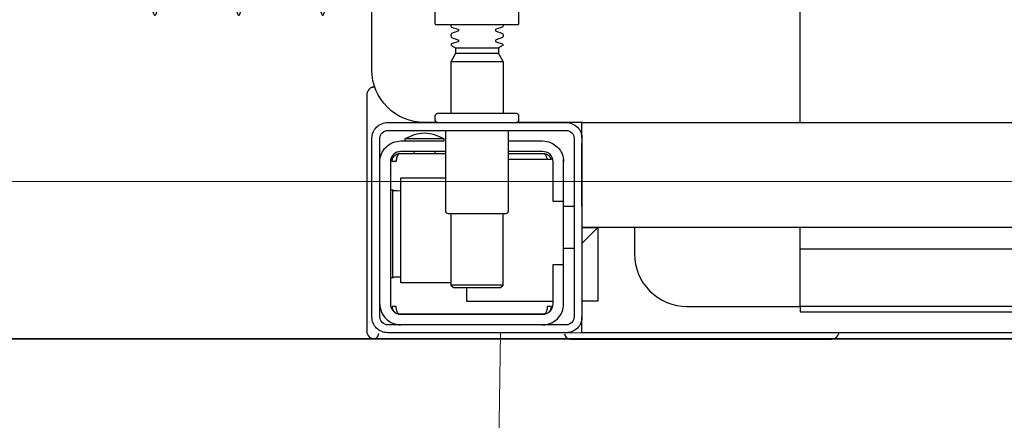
# Model space of a CAD drawing. Header units: millimetres. Extents: x 15214 to 140083, y -437840 to -79279.
# Tile 459 of 656: x 59979.63 to 59998.38, y -194364.14 to -194356.51. Entities that reach past the tile are written whole.
import ezdxf

# ---------------------------------------------------------------- set-up
doc = ezdxf.new("R2010")
doc.units = ezdxf.units.MM
doc.layers.get('0').update_dxf_attribs({"lineweight": 0})
doc.layers.add('! grzejniki', color=7, linetype='Continuous', lineweight=0)
doc.layers.add('0-ZABUDOWA GK-MDF', color=54, linetype='Continuous', lineweight=35)
doc.layers.add('0-wypos-sanitarne', color=1, linetype='Continuous')

# ---------------------------------------------------------------- blocks, each defined once
blk = doc.blocks.new('A$C324a30b8')
at = {"lineweight": 0}
for points in [[(-0.17832, -0.47832), (-0.17797, -0.23916), (-0.17727, -0.11958), (-0.17552, 0)], [(-0.17552, 0), (0.17552, 0)]]:
    blk.add_lwpolyline(points, dxfattribs=at)
blk = doc.blocks.new('99400_TOP')
for points in [[(-0.15993, 0.04968), (-0.17248, 0.04968, 0.405519), (-0.172, 0.05018), (-0.172, 0.05088, 0.414214), (-0.1725, 0.05138), (-0.1875, 0.05138, 0.414214), (-0.188, 0.05088), (-0.188, 0.05018, 0.405519), (-0.18751, 0.04968), (-0.19, 0.04968, -0.414214), (-0.2, 0.05968), (-0.2, 0.13968, -0.266001), (-0.19506, 0.1483)], [(-0.188, 0.14483), (-0.188, 0.06856, 0.414214), (-0.1878, 0.06836), (-0.17545, 0.06836), (-0.1722, 0.06836, 0.414214), (-0.172, 0.06856), (-0.172, 0.07236)], [(-0.185, 0.06836), (-0.185, 0.06812, -0.050055), (-0.18485, 0.06786), (-0.18364, 0.06745, -0.719897), (-0.18364, 0.06707), (-0.18485, 0.06666, -0.050055), (-0.185, 0.0664), (-0.185, 0.06612, -0.050055), (-0.18485, 0.06586), (-0.18364, 0.06545, -0.719897), (-0.18364, 0.06507), (-0.18485, 0.06466, -0.050055), (-0.185, 0.0644), (-0.1841, 0.06388), (-0.1841, 0.06282), (-0.185, 0.06126), (-0.185, 0.05138)], [(-0.175, 0.06836), (-0.175, 0.06812, 0.050055), (-0.17514, 0.06786), (-0.17636, 0.06745, 0.719897), (-0.17636, 0.06707), (-0.17514, 0.06666, 0.050055), (-0.175, 0.0664), (-0.175, 0.06612, 0.050055), (-0.17514, 0.06586), (-0.17636, 0.06545, 0.719897), (-0.17636, 0.06507), (-0.17514, 0.06466, 0.050055), (-0.175, 0.0644), (-0.1759, 0.06388), (-0.1759, 0.06282), (-0.175, 0.06126), (-0.175, 0.05138)], [(-0.20011, 0.05634, 0.091301), (-0.20055, 0.05604, 0.198909), (-0.20099, 0.05497)], [(-0.19944, 0.0564, 0.170835), (-0.20011, 0.05634)], [(-0.18625, 0.04656, 0.119096), (-0.19, 0.04764, 0.119096), (-0.19375, 0.04656)], [(-0.186, 0.04818), (-0.186, 0.03288, 0.414214), (-0.1855, 0.03238), (-0.1745, 0.03238, 0.414214), (-0.174, 0.03288), (-0.174, 0.04818)], [(-0.1985, 0.04218, -0.414214), (-0.1945, 0.04618), (-0.18625, 0.04618), (-0.18625, 0.04656), (-0.19375, 0.04656), (-0.19375, 0.04618)], [(-0.174, 0.04618), (-0.1675, 0.04618, -0.414214), (-0.1635, 0.04218), (-0.16353, 0.04268)], [(-0.186, 0.04418), (-0.1945, 0.04418, 0.414214), (-0.1965, 0.04218), (-0.1965, 0.01518, 0.414214), (-0.1945, 0.01318), (-0.1675, 0.01318, 0.414214), (-0.1655, 0.01518), (-0.1655, 0.02268), (-0.1635, 0.02268), (-0.1635, 0.04218)], [(-0.1635, 0.03468), (-0.1655, 0.03468), (-0.1655, 0.04218, 0.414214), (-0.1675, 0.04418), (-0.174, 0.04418)], [(-0.1945, 0.02025), (-0.19515, 0.02024), (-0.19542, 0.02024), (-0.1956, 0.02024), (-0.19567, 0.02024, 0.116465), (-0.19589, 0.02018), (-0.19601, 0.02013), (-0.19601, 0.03683), (-0.19589, 0.03678, 0.116465), (-0.19567, 0.03672), (-0.19542, 0.03672), (-0.19515, 0.03672), (-0.1945, 0.03671)], [(-0.15, 0.02968), (-0.15, 0.02468, 0.414214), (-0.14, 0.01468), (-0.11847, 0.01468), (-0.11847, 0.02968)], [(-0.1675, 0.01118, 0.414214), (-0.1635, 0.01518), (-0.1635, 0.02268)], [(-0.1985, 0.01518, 0.414214), (-0.1945, 0.01118)], [(-0.20099, 0.00998, 0.198909), (-0.20055, 0.00892, 0.091301), (-0.20011, 0.00862)], [(-0.16237, 0.00849), (-0.16249, 0.00849), (-0.16269, 0.00849), (-0.16294, 0.00849), (-0.16323, 0.00849), (-0.16357, 0.00849), (-0.16393, 0.00849), (-0.16428, 0.00849), (-0.19771, 0.00849), (-0.19841, 0.00849), (-0.19903, 0.00849), (-0.19948, 0.00849), (-0.19961, 0.00849), (-0.19973, 0.00851), (-0.19984, 0.00853), (-0.20003, 0.00859, 0.517033), (-0.1987, 0.00952)], [(-0.1633, 0.00948, 0.412536), (-0.1623, 0.00848), (-0.1125, 0.00848), (-0.11221, 0.00851), (-0.11193, 0.0086), (-0.11168, 0.00873), (-0.11145, 0.00892), (-0.11126, 0.00914), (-0.11112, 0.0094), (-0.11104, 0.00968)]]:
    blk.add_lwpolyline(points, format="xyb")
for points in [[(-0.11847, 0.04968), (-0.11847, 0.13968), (0.11153, 0.13968), (0.11153, 0.04968)], [(-0.1841, 0.06388), (-0.1759, 0.06388)], [(-0.1759, 0.06282), (-0.1841, 0.06282)], [(-0.175, 0.06126), (-0.185, 0.06126)], [(-0.20001, 0.05638), (-0.19987, 0.05642), (-0.19976, 0.05645), (-0.19962, 0.05647), (-0.19948, 0.05647)], [(-0.20099, 0.05497), (-0.20099, 0.00998)], [(-0.16, 0.04668), (-0.16, 0.04968), (0.16, 0.04968), (0.16, 0.04668)], [(-0.16, 0.03368), (-0.16, 0.04568)], [(-0.19478, 0.04378), (-0.186, 0.04378)], [(-0.192, 0.04418), (-0.192, 0.04378)], [(-0.188, 0.04418), (-0.188, 0.04378)], [(-0.16664, 0.04268), (-0.16666, 0.04284), (-0.16669, 0.04295), (-0.16672, 0.04306), (-0.16675, 0.04316), (-0.16679, 0.04326), (-0.16683, 0.04337), (-0.16689, 0.04346), (-0.16694, 0.04355), (-0.16701, 0.04363), (-0.1671, 0.0437), (-0.16718, 0.04375), (-0.16728, 0.04378), (-0.16718, 0.04377), (-0.16708, 0.04376), (-0.16696, 0.04373), (-0.16686, 0.0437), (-0.16677, 0.04367), (-0.16666, 0.04362), (-0.16657, 0.04357), (-0.16646, 0.0435), (-0.16636, 0.04342), (-0.16627, 0.04334), (-0.16618, 0.04324), (-0.1661, 0.04314), (-0.16603, 0.04303), (-0.16597, 0.04292), (-0.16592, 0.0428), (-0.16588, 0.04268), (-0.174, 0.04268)], [(-0.174, 0.04378), (-0.16722, 0.04378)], [(-0.185, 0.01918), (-0.1945, 0.01918), (-0.1945, 0.03918), (-0.186, 0.03918)], [(-0.19591, 0.03679), (-0.19602, 0.03679), (-0.19616, 0.03679), (-0.19632, 0.03679), (-0.1965, 0.03679)], [(-0.185, 0.03238), (-0.185, 0.01876), (-0.1845, 0.01826), (-0.1755, 0.01826), (-0.175, 0.01876), (-0.175, 0.03238)], [(-0.1615, 0.03368), (-0.1635, 0.03368)], [(0.16, 0.02668), (0.157, 0.02968), (0.16, 0.02968), (-0.16, 0.02968), (-0.157, 0.02968), (-0.16, 0.02668)], [(-0.157, 0.02968), (-0.157, 0.01568), (-0.16, 0.01568)], [(0.10602, 0.02968), (0.10602, 0.0256), (-0.11847, 0.0256)], [(-0.1615, 0.02568), (-0.1635, 0.02568)], [(-0.1965, 0.02017), (-0.19632, 0.02017), (-0.19616, 0.02017), (-0.19602, 0.02017), (-0.19591, 0.02017)], [(-0.175, 0.01876), (-0.185, 0.01876)], [(-0.182, 0.01826), (-0.182, 0.01568), (-0.1655, 0.01568)], [(-0.16636, 0.01353), (-0.16625, 0.01364), (-0.16618, 0.01371), (-0.16612, 0.01379), (-0.16606, 0.01388), (-0.166, 0.01398), (-0.16596, 0.01407), (-0.16592, 0.01417), (-0.16589, 0.01428), (-0.16586, 0.01438), (-0.16584, 0.01449), (-0.16583, 0.01459), (-0.16583, 0.01469), (-0.16593, 0.01468), (-0.16606, 0.01468), (-0.1663, 0.01468), (-0.1664, 0.01468), (-0.16651, 0.01468), (-0.16661, 0.01468), (-0.16661, 0.01458), (-0.16662, 0.01448), (-0.16663, 0.01438), (-0.16664, 0.01428), (-0.16665, 0.01418), (-0.16667, 0.01407), (-0.1667, 0.01397), (-0.16673, 0.01387), (-0.16676, 0.01377), (-0.1668, 0.01366), (-0.16685, 0.01356), (-0.1669, 0.01347), (-0.16697, 0.01338), (-0.16704, 0.01331), (-0.16712, 0.01325), (-0.16725, 0.01318), (-0.19475, 0.01318), (-0.19493, 0.01328), (-0.19501, 0.01336), (-0.19507, 0.01344), (-0.19513, 0.01353), (-0.19518, 0.01363), (-0.19522, 0.01372), (-0.19526, 0.01383), (-0.19529, 0.01393), (-0.19532, 0.01405), (-0.19534, 0.01415), (-0.19536, 0.01425), (-0.19537, 0.01435), (-0.19538, 0.01446), (-0.19538, 0.01458), (-0.19539, 0.01468), (-0.19617, 0.01467), (-0.19616, 0.01456), (-0.19615, 0.01446), (-0.19613, 0.01435), (-0.1961, 0.01425), (-0.19607, 0.01415), (-0.19603, 0.01405), (-0.19598, 0.01395), (-0.19592, 0.01386), (-0.19586, 0.01377), (-0.19579, 0.01369), (-0.19571, 0.01361), (-0.19563, 0.01353)], [(-0.03305, 0.00968), (-0.16, 0.00968), (-0.16, 0.01268)]]:
    blk.add_lwpolyline(points)
for points in [[(-0.2, 0.01268), (-0.2, 0.04668, -0.414214), (-0.197, 0.04968), (-0.163, 0.04968, -0.414214), (-0.16, 0.04668), (-0.16, 0.01268, -0.414214), (-0.163, 0.00968), (-0.197, 0.00968, -0.414214)], [(-0.1615, 0.04668), (-0.1615, 0.01268, -0.414214), (-0.163, 0.01118), (-0.197, 0.01118, -0.414214), (-0.1985, 0.01268), (-0.1985, 0.04668, -0.414214), (-0.197, 0.04818), (-0.163, 0.04818, -0.414214)]]:
    blk.add_lwpolyline(points, format="xyb", close=True)
for points in [[(-0.19467, 0.04378), (-0.19466, 0.04378), (-0.19466, 0.04378), (-0.19466, 0.04378), (-0.19466, 0.04378), (-0.19466, 0.04378), (-0.19466, 0.04378), (-0.19466, 0.04378), (-0.19466, 0.04378), (-0.19466, 0.04378), (-0.19466, 0.04378), (-0.19466, 0.04378), (-0.19466, 0.04378), (-0.19466, 0.04378), (-0.19466, 0.04378), (-0.19466, 0.04378), (-0.19466, 0.04378), (-0.19467, 0.04378), (-0.19467, 0.04378), (-0.19467, 0.04378), (-0.19467, 0.04378), (-0.19468, 0.04378), (-0.19468, 0.04378), (-0.19469, 0.04378), (-0.1947, 0.04378), (-0.1947, 0.04378), (-0.19471, 0.04378), (-0.19471, 0.04378), (-0.19471, 0.04378), (-0.19471, 0.04378), (-0.19472, 0.04378), (-0.19472, 0.04378), (-0.19472, 0.04377), (-0.19472, 0.04377), (-0.19473, 0.04377), (-0.19473, 0.04377), (-0.19473, 0.04377), (-0.19473, 0.04377), (-0.19473, 0.04377), (-0.19473, 0.04377), (-0.19474, 0.04377), (-0.19474, 0.04377), (-0.19474, 0.04377), (-0.19474, 0.04377), (-0.19474, 0.04377), (-0.19475, 0.04377), (-0.19475, 0.04377), (-0.19475, 0.04377), (-0.19475, 0.04377), (-0.19476, 0.04377), (-0.19476, 0.04377), (-0.19476, 0.04377), (-0.19477, 0.04376), (-0.19477, 0.04376), (-0.19477, 0.04376), (-0.19478, 0.04376), (-0.19479, 0.04376), (-0.19479, 0.04376), (-0.1948, 0.04375), (-0.19481, 0.04375), (-0.19481, 0.04375), (-0.19482, 0.04374), (-0.19483, 0.04374), (-0.19483, 0.04374), (-0.19484, 0.04373), (-0.19485, 0.04373), (-0.19485, 0.04373), (-0.19486, 0.04372), (-0.19487, 0.04372), (-0.19488, 0.04371), (-0.19488, 0.04371), (-0.19489, 0.0437), (-0.1949, 0.0437), (-0.1949, 0.04369), (-0.19491, 0.04369), (-0.19492, 0.04368), (-0.19493, 0.04368), (-0.19493, 0.04367), (-0.19494, 0.04367), (-0.19495, 0.04366), (-0.19495, 0.04366), (-0.19496, 0.04365), (-0.19497, 0.04364), (-0.19497, 0.04364), (-0.19498, 0.04363), (-0.19499, 0.04362), (-0.19499, 0.04362), (-0.195, 0.04361), (-0.19501, 0.0436), (-0.19501, 0.04359), (-0.19502, 0.04359), (-0.19503, 0.04358), (-0.19503, 0.04357), (-0.19504, 0.04356), (-0.19504, 0.04356), (-0.19505, 0.04355), (-0.19506, 0.04354), (-0.19506, 0.04353), (-0.19507, 0.04352), (-0.19508, 0.04351), (-0.19508, 0.0435), (-0.19509, 0.04349), (-0.19509, 0.04349), (-0.1951, 0.04348), (-0.19511, 0.04347), (-0.19511, 0.04346), (-0.19512, 0.04345), (-0.19512, 0.04344), (-0.19513, 0.04343), (-0.19513, 0.04342), (-0.19514, 0.04341), (-0.19515, 0.0434), (-0.19515, 0.04339), (-0.19516, 0.04338), (-0.19516, 0.04337), (-0.19517, 0.04336), (-0.19517, 0.04334), (-0.19518, 0.04333), (-0.19518, 0.04332), (-0.19519, 0.04331), (-0.19519, 0.0433), (-0.1952, 0.04329), (-0.1952, 0.04328), (-0.19521, 0.04327), (-0.19521, 0.04325), (-0.19522, 0.04324), (-0.19522, 0.04323), (-0.19523, 0.04322), (-0.19523, 0.04321), (-0.19524, 0.04319), (-0.19524, 0.04318), (-0.19525, 0.04317), (-0.19525, 0.04316), (-0.19526, 0.04313), (-0.19527, 0.04311), (-0.19527, 0.04308), (-0.19528, 0.04306), (-0.19529, 0.04303), (-0.1953, 0.043), (-0.1953, 0.04298), (-0.19531, 0.04295), (-0.19532, 0.04292), (-0.19532, 0.0429), (-0.19533, 0.04287), (-0.19533, 0.04285), (-0.19534, 0.04282), (-0.19534, 0.04279), (-0.19535, 0.04277), (-0.19535, 0.04274), (-0.19536, 0.04271), (-0.19536, 0.04269), (-0.19536, 0.04266), (-0.19537, 0.04263), (-0.19537, 0.04261), (-0.19537, 0.04258), (-0.19537, 0.04257), (-0.19537, 0.04256), (-0.19537, 0.04255), (-0.19537, 0.04255), (-0.19537, 0.04254), (-0.19538, 0.04253), (-0.19538, 0.04253), (-0.19538, 0.04252), (-0.19538, 0.04252), (-0.19538, 0.04251), (-0.19538, 0.04251), (-0.19538, 0.0425), (-0.19538, 0.04249), (-0.19538, 0.04249), (-0.19538, 0.04248), (-0.19538, 0.04248), (-0.19538, 0.04248), (-0.19538, 0.04247), (-0.19538, 0.04247), (-0.19538, 0.04246), (-0.19538, 0.04246), (-0.19538, 0.04246), (-0.19538, 0.04245), (-0.19538, 0.04245), (-0.19538, 0.04245), (-0.19538, 0.04244), (-0.19538, 0.04244), (-0.19538, 0.04244), (-0.19538, 0.04244), (-0.19538, 0.04243), (-0.19538, 0.04243), (-0.19538, 0.04243), (-0.19538, 0.04242), (-0.19538, 0.04242), (-0.19538, 0.04241), (-0.19538, 0.04241), (-0.19538, 0.0424), (-0.19538, 0.0424), (-0.19538, 0.04239), (-0.19538, 0.04239), (-0.19538, 0.04239), (-0.19538, 0.04238), (-0.19538, 0.04238), (-0.19538, 0.04237), (-0.19538, 0.04237), (-0.19538, 0.04236), (-0.19538, 0.04236), (-0.19538, 0.04235), (-0.19538, 0.04235), (-0.19538, 0.04234), (-0.19538, 0.04234), (-0.19538, 0.04234), (-0.19538, 0.04233), (-0.19538, 0.04232), (-0.19538, 0.04232), (-0.19538, 0.04231), (-0.19538, 0.04231), (-0.19538, 0.04231), (-0.19538, 0.0423), (-0.19538, 0.0423), (-0.19538, 0.04229), (-0.19538, 0.04229), (-0.19538, 0.04229), (-0.19538, 0.04229), (-0.19538, 0.04228), (-0.19538, 0.04228), (-0.19538, 0.04228), (-0.19538, 0.04228), (-0.19539, 0.04228), (-0.19539, 0.04228), (-0.19539, 0.04228), (-0.19539, 0.04227), (-0.19539, 0.04227), (-0.1954, 0.04227), (-0.1954, 0.04227), (-0.1954, 0.04227), (-0.1954, 0.04227), (-0.19541, 0.04227), (-0.19541, 0.04227), (-0.19542, 0.04227), (-0.19542, 0.04227), (-0.19543, 0.04228), (-0.19544, 0.04228), (-0.19545, 0.04228), (-0.19545, 0.04228), (-0.19546, 0.04228), (-0.19546, 0.04228), (-0.19546, 0.04228), (-0.19547, 0.04228), (-0.19548, 0.04228), (-0.19549, 0.04228), (-0.19549, 0.04228), (-0.1955, 0.04228), (-0.19551, 0.04228), (-0.19552, 0.04228), (-0.19553, 0.04228), (-0.19554, 0.04228), (-0.19555, 0.04228), (-0.19556, 0.04228), (-0.19557, 0.04228), (-0.19558, 0.04228), (-0.19559, 0.04228), (-0.19561, 0.04228), (-0.19563, 0.04228), (-0.19565, 0.04228), (-0.19568, 0.04228), (-0.1957, 0.04228), (-0.19574, 0.04228), (-0.19576, 0.04228), (-0.19578, 0.04228), (-0.19595, 0.04228), (-0.19596, 0.04228), (-0.19598, 0.04228), (-0.19599, 0.04228), (-0.196, 0.04228), (-0.19602, 0.04228), (-0.19603, 0.04228), (-0.19604, 0.04228), (-0.19605, 0.04228), (-0.19606, 0.04228), (-0.19607, 0.04228), (-0.19608, 0.04228), (-0.19609, 0.04228), (-0.1961, 0.04228), (-0.19611, 0.04228), (-0.19612, 0.04228), (-0.19613, 0.04229), (-0.19613, 0.04229), (-0.19614, 0.04229), (-0.19614, 0.04229), (-0.19615, 0.04229), (-0.19615, 0.04229), (-0.19615, 0.04229), (-0.19615, 0.04229), (-0.19616, 0.04229), (-0.19616, 0.04229), (-0.19616, 0.04228), (-0.19616, 0.04228), (-0.19616, 0.04228), (-0.19616, 0.04228), (-0.19616, 0.04228), (-0.19616, 0.04228), (-0.19616, 0.04227), (-0.19616, 0.04227), (-0.19616, 0.04227), (-0.19617, 0.04227), (-0.19617, 0.04227), (-0.19617, 0.04227), (-0.19617, 0.04227), (-0.19617, 0.04227), (-0.19617, 0.04227), (-0.19617, 0.04227), (-0.19617, 0.04228), (-0.19617, 0.04228), (-0.19617, 0.04228), (-0.19617, 0.04229), (-0.19617, 0.04229), (-0.19617, 0.04229), (-0.19617, 0.0423), (-0.19617, 0.04231), (-0.19617, 0.04232), (-0.19617, 0.04233), (-0.19617, 0.04234), (-0.19616, 0.04234), (-0.19616, 0.04234), (-0.19616, 0.04235), (-0.19616, 0.04235), (-0.19616, 0.04236), (-0.19616, 0.04236), (-0.19616, 0.04237), (-0.19616, 0.04238), (-0.19616, 0.04239), (-0.19616, 0.04239), (-0.19616, 0.0424), (-0.19616, 0.0424), (-0.19616, 0.04241), (-0.19616, 0.04241), (-0.19616, 0.04241), (-0.19616, 0.04242), (-0.19616, 0.04242), (-0.19616, 0.04243), (-0.19616, 0.04243), (-0.19616, 0.04244), (-0.19616, 0.04244), (-0.19616, 0.04245), (-0.19616, 0.04245), (-0.19616, 0.04246), (-0.19616, 0.04246), (-0.19615, 0.04246), (-0.19615, 0.04246), (-0.19615, 0.04247), (-0.19615, 0.04247), (-0.19615, 0.04248), (-0.19615, 0.04248), (-0.19615, 0.04248), (-0.19615, 0.04249), (-0.19615, 0.04249), (-0.19615, 0.0425), (-0.19615, 0.04251), (-0.19615, 0.04251), (-0.19615, 0.04252), (-0.19615, 0.04252), (-0.19614, 0.04253), (-0.19614, 0.04254), (-0.19614, 0.04254), (-0.19614, 0.04255), (-0.19614, 0.04256), (-0.19614, 0.04256), (-0.19614, 0.04257), (-0.19614, 0.04258), (-0.19613, 0.04259), (-0.19613, 0.0426), (-0.19613, 0.0426), (-0.19613, 0.04261), (-0.19612, 0.04263), (-0.19612, 0.04264), (-0.19612, 0.04266), (-0.19611, 0.04268), (-0.19611, 0.04269), (-0.1961, 0.04271), (-0.1961, 0.04273), (-0.19609, 0.04274), (-0.19609, 0.04276), (-0.19608, 0.04277), (-0.19608, 0.04279), (-0.19607, 0.04281), (-0.19606, 0.04282), (-0.19606, 0.04284), (-0.19605, 0.04285), (-0.19605, 0.04287), (-0.19604, 0.04288), (-0.19603, 0.0429), (-0.19602, 0.04291), (-0.19602, 0.04293), (-0.19601, 0.04295), (-0.196, 0.04296), (-0.19599, 0.04298), (-0.19599, 0.04299), (-0.19598, 0.043), (-0.19597, 0.04302), (-0.19596, 0.04303), (-0.19595, 0.04305), (-0.19595, 0.04306), (-0.19594, 0.04308), (-0.19593, 0.04309), (-0.19592, 0.04311), (-0.19591, 0.04312), (-0.1959, 0.04313), (-0.19589, 0.04315), (-0.19588, 0.04316), (-0.19587, 0.04317), (-0.19586, 0.04319), (-0.19585, 0.0432), (-0.19584, 0.04321), (-0.19583, 0.04323), (-0.19582, 0.04324), (-0.19581, 0.04325), (-0.1958, 0.04327), (-0.19578, 0.04328), (-0.19577, 0.04329), (-0.19576, 0.0433), (-0.19575, 0.04332), (-0.19574, 0.04333), (-0.19573, 0.04334), (-0.19571, 0.04335), (-0.1957, 0.04336), (-0.19569, 0.04338), (-0.19568, 0.04339), (-0.19567, 0.0434), (-0.19565, 0.04341), (-0.19564, 0.04342), (-0.19563, 0.04343), (-0.19561, 0.04344), (-0.1956, 0.04345), (-0.19559, 0.04346), (-0.19557, 0.04347), (-0.19556, 0.04348), (-0.19555, 0.04349), (-0.19553, 0.0435), (-0.19552, 0.04351), (-0.19551, 0.04352), (-0.19549, 0.04353), (-0.19548, 0.04354), (-0.19546, 0.04355), (-0.19545, 0.04356), (-0.19543, 0.04357), (-0.19542, 0.04358), (-0.19541, 0.04358), (-0.19539, 0.04359), (-0.19538, 0.0436), (-0.19536, 0.04361), (-0.19535, 0.04362), (-0.19533, 0.04362), (-0.19532, 0.04363), (-0.1953, 0.04364), (-0.19529, 0.04365), (-0.19527, 0.04365), (-0.19525, 0.04366), (-0.19524, 0.04367), (-0.19522, 0.04367), (-0.19521, 0.04368), (-0.19519, 0.04368), (-0.19518, 0.04369), (-0.19516, 0.0437), (-0.19514, 0.0437), (-0.19513, 0.04371), (-0.19511, 0.04371), (-0.1951, 0.04372), (-0.19508, 0.04372), (-0.19506, 0.04373), (-0.19505, 0.04373), (-0.19503, 0.04373), (-0.19501, 0.04374), (-0.195, 0.04374), (-0.19498, 0.04375), (-0.19496, 0.04375), (-0.19495, 0.04375), (-0.19493, 0.04376), (-0.19491, 0.04376), (-0.19491, 0.04376), (-0.1949, 0.04376), (-0.19489, 0.04376), (-0.19488, 0.04376), (-0.19487, 0.04377), (-0.19486, 0.04377), (-0.19485, 0.04377), (-0.19483, 0.04377), (-0.19482, 0.04377), (-0.19481, 0.04377), (-0.1948, 0.04377), (-0.19479, 0.04377), (-0.19479, 0.04377), (-0.19478, 0.04377), (-0.19478, 0.04378), (-0.19477, 0.04378), (-0.19476, 0.04378), (-0.19475, 0.04378), (-0.19475, 0.04378), (-0.19474, 0.04378), (-0.19474, 0.04378), (-0.19473, 0.04378), (-0.19473, 0.04378), (-0.19471, 0.04378), (-0.1947, 0.04378), (-0.1947, 0.04378), (-0.19469, 0.04378), (-0.19469, 0.04378), (-0.19469, 0.04378), (-0.19469, 0.04378), (-0.19469, 0.04378), (-0.19468, 0.04378), (-0.19468, 0.04378), (-0.19468, 0.04378), (-0.19467, 0.04378), (-0.19467, 0.04378), (-0.19467, 0.04378), (-0.19467, 0.04378)], [(-0.11847, 0.01368), (0.11153, 0.01368), (0.11153, 0.01468), (-0.11847, 0.01468)]]:
    blk.add_lwpolyline(points, close=True)
for centre in [(-0.24136, 0.12581), (-0.22538, 0.12581), (-0.20939, 0.12581)]:
    blk.add_ellipse(centre, major_axis=(0, 0.0557), ratio=0.04256, start_param=0.705617, end_param=3.691026)
blk = doc.blocks.new('A$C4ebe9e89')
blk.add_blockref('99400_TOP', (0, 0))

msp = doc.modelspace()

# ---------------------------------------------------------------- linework, layer by layer
at = {"layer": '! grzejniki'}
msp.add_lwpolyline([(60032.06735, -194344.5883), (60032.06735, -194349.5883), (60037.06735, -194349.5883), (60037.06735, -194359.5883), (59937.06735, -194359.5883), (59937.06735, -194349.5883), (59942.06735, -194349.5883), (59942.06735, -194344.5883), (59947.06735, -194344.5883), (59947.06735, -194349.5883), (60027.06735, -194349.5883), (60027.06735, -194344.5883)], close=True, dxfattribs=at)
at = {"layer": '0-ZABUDOWA GK-MDF'}
msp.add_lwpolyline([(59846.56735, -194362.5883), (60071.56735, -194362.5883)], dxfattribs=at)

# ---------------------------------------------------------------- block references
at = {"layer": '0-wypos-sanitarne', "xscale": 100, "yscale": 100, "zscale": 100}
for name, p in [('A$C4ebe9e89', (60006.33769, -194363.43675)), ('A$C324a30b8', (60006.33769, -194362.46875))]:
    msp.add_blockref(name, p, dxfattribs=at)

doc.saveas('drawing.dxf')
